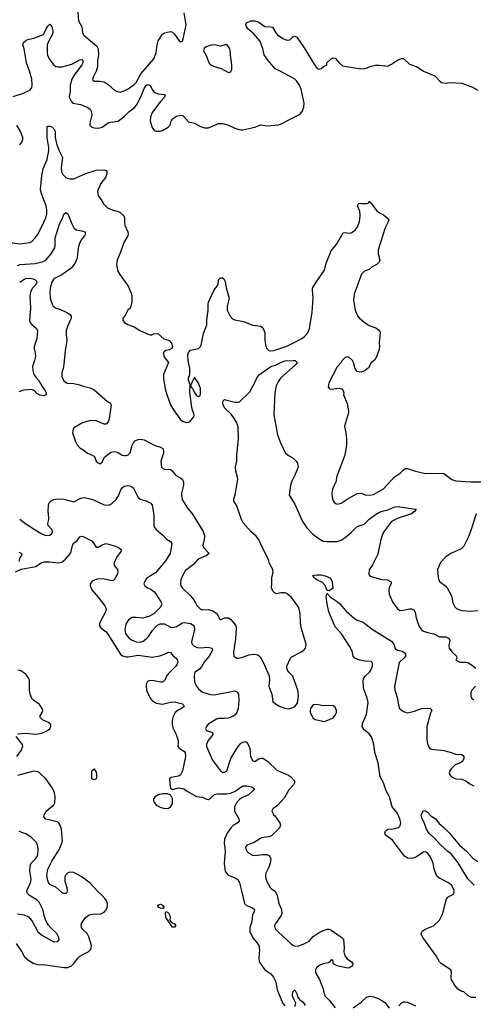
# Model space of a CAD drawing. Header units: inches. Extents: x 1839270 to 1929235, y 762242 to 910350.
# Tile 272 of 362: x 1850310 to 1854825, y 881626 to 891421. Entities that reach past the tile are written whole.
import ezdxf

# ---------------------------------------------------------------- set-up
doc = ezdxf.new("R2010")
doc.units = ezdxf.units.IN
doc.header["$MEASUREMENT"] = 0
doc.layers.add('B8858', color=7, linetype='Continuous')
doc.layers.add('B8859', color=7, linetype='Continuous')

msp = doc.modelspace()

# ---------------------------------------------------------------- linework, layer by layer
at = {"layer": 'B8858', "color": 5}
for points, elevation in [([(1850000, 889414.2), (1850052.9, 889390), (1850074.9, 889370), (1850082.8, 889350), (1850086.7, 889306.7), (1850110, 889273), (1850150, 889246.4), (1850239.9, 889199.9), (1850307.7, 889192.3), (1850410, 889204.4), (1850430, 889214.9), (1850465.6, 889250), (1850490, 889285.5), (1850550, 889407.7), (1850568.8, 889451.2), (1850578.7, 889490), (1850580.9, 889530), (1850575.3, 889570), (1850527.6, 889687.6), (1850518.7, 889730), (1850529.6, 889870.4), (1850543.8, 889936.2), (1850571.2, 890000)], 680), ([(1850730.4, 890000), (1850723.8, 889943.8), (1850726.5, 889906.5), (1850739.9, 889879.9), (1850770, 889850.4), (1850810, 889836), (1850850, 889836), (1850970, 889891.3), (1851070, 889922.9), (1851148.6, 889928.6), (1851170, 889919.1), (1851177.1, 889910), (1851177, 889890), (1851163.1, 889850), (1851117.6, 889790), (1851090.4, 889730), (1851083.1, 889710), (1851090, 889671.3), (1851122, 889630), (1851144, 889590), (1851182.8, 889550), (1851214.9, 889534.9), (1851306.4, 889506.4), (1851345.5, 889470), (1851352.7, 889450), (1851352.4, 889410), (1851358.3, 889378.3), (1851386.7, 889310), (1851390.3, 889290), (1851386.4, 889270), (1851348.9, 889210), (1851312.6, 889107.4), (1851279.3, 889030), (1851273, 888990), (1851285.3, 888925.3), (1851306.7, 888886.7), (1851390, 888771), (1851404.9, 888730), (1851421.1, 888701.1), (1851427.7, 888670), (1851425.5, 888610), (1851418, 888570), (1851408.3, 888551.7), (1851387.3, 888530), (1851360.7, 888479.3), (1851338, 888450), (1851338, 888430), (1851352, 888410), (1851387.1, 888387.1), (1851450, 888366), (1851504.7, 888330), (1851590, 888291), (1851610, 888284.7), (1851625.4, 888285.4), (1851650, 888298), (1851690, 888296), (1851745.2, 888245.2), (1851798, 888230), (1851821.4, 888201.4), (1851832, 888170), (1851824.7, 888150), (1851802, 888138), (1851764.7, 888130), (1851750, 888121.2), (1851743, 888110), (1851746, 888070), (1851790.6, 888010), (1851743.1, 887890), (1851742.8, 887850), (1851759, 887750), (1851773.7, 887693.7), (1851811.7, 887590), (1851840.4, 887540.4), (1851905.9, 887445.9), (1851930, 887428), (1851970, 887413), (1851990, 887415.5), (1852011.1, 887428.9), (1852042.7, 887470), (1852046, 887490), (1852025.4, 887545.4), (1852019.6, 887590), (1852004.7, 887715.3), (1852008.4, 887788.4), (1851989.5, 887830), (1851990, 887854), (1852004, 887890), (1852005.1, 887950), (1851988.3, 888030), (1851983.5, 888090), (1851990, 888110.6), (1852010, 888134.9), (1852090, 888150.4), (1852109.6, 888170), (1852115.8, 888184.2), (1852141, 888299), (1852173.1, 888386.9), (1852173.6, 888433.6), (1852187.4, 888530), (1852185.8, 888590), (1852190.8, 888610), (1852245.7, 888734.3), (1852277.2, 888770), (1852285.2, 888790), (1852290, 888831.3), (1852310, 888852), (1852330, 888852), (1852343.6, 888843.6), (1852356.8, 888816.8), (1852366.4, 888753.6), (1852394, 888650), (1852375.6, 888570), (1852374.3, 888530), (1852404.2, 888470), (1852430, 888443.1), (1852450, 888435.3), (1852539, 888419), (1852630, 888380.7), (1852710, 888371), (1852730, 888356), (1852750.3, 888310.3), (1852750.2, 888230), (1852760.8, 888170), (1852769.4, 888149.4), (1852790, 888130.3), (1852810, 888125.2), (1852838, 888130), (1852970, 888173), (1853050, 888213.5), (1853118.5, 888250), (1853144.8, 888270), (1853170, 888299.1), (1853190, 888336.5), (1853199.4, 888370), (1853222.2, 888510), (1853230.4, 888650.4), (1853222.9, 888730), (1853225.7, 888750), (1853260.7, 888810), (1853343.2, 888930), (1853359.8, 889000.2), (1853410, 889120.7), (1853467.6, 889190), (1853530, 889301), (1853550, 889304), (1853590, 889297.3), (1853610, 889300.7), (1853650, 889326.8), (1853668, 889352), (1853691.2, 889408.8), (1853699.1, 889470), (1853696, 889516), (1853673.2, 889570), (1853682, 889590), (1853690, 889596), (1853710, 889591.3), (1853767.3, 889592.7), (1853782, 889598), (1853790, 889614), (1853798, 889598), (1853810, 889594), (1853862.9, 889522.9), (1853890, 889499.1), (1853930, 889479.1), (1853966.8, 889450), (1853984, 889430), (1853979.1, 889410), (1853948.9, 889351.1), (1853879.5, 889130), (1853878.7, 889090), (1853893, 889030), (1853888, 889010), (1853867.7, 888990), (1853817.2, 888962.8), (1853790, 888935.1), (1853741.7, 888918.3), (1853713.8, 888890), (1853640.2, 888690), (1853633.1, 888630), (1853650.2, 888530.2), (1853673.8, 888473.8), (1853692, 888452), (1853734.4, 888414.4), (1853770, 888390.4), (1853790, 888378.4), (1853854.6, 888354.6), (1853890.8, 888330), (1853898.8, 888310), (1853886.8, 888210), (1853890.8, 888170), (1853884, 888130), (1853859.8, 888060.2), (1853843.5, 888036.5), (1853810, 888008.7), (1853782, 887958), (1853750.3, 887929.7), (1853710, 887916), (1853670, 887922), (1853650, 887948), (1853633.3, 888010), (1853622.9, 888030), (1853590, 888059.6), (1853570, 888065.6), (1853550, 888059.6), (1853520.5, 888030), (1853510, 888009.2), (1853470, 887968.7), (1853386.8, 887810), (1853381, 887770), (1853394, 887750), (1853410, 887746.8), (1853490, 887756), (1853524.7, 887744.7), (1853536, 887710), (1853532, 887690), (1853570, 887602), (1853584, 887530), (1853582.8, 887510), (1853542.5, 887377.5), (1853557.1, 887310), (1853563.8, 887250), (1853561.6, 887190), (1853544.9, 887090), (1853463.8, 886870), (1853461.3, 886830), (1853424.2, 886750), (1853417.6, 886710), (1853419.5, 886670), (1853430, 886636), (1853447.7, 886610), (1853470, 886603), (1853510, 886611.8), (1853568.1, 886651.9), (1853670, 886707.4), (1853710, 886710.3), (1853750, 886695.8), (1853790, 886690.3), (1853830, 886696), (1853930, 886752.8), (1854038.7, 886870), (1854097.6, 886910), (1854130, 886943), (1854150, 886955.3), (1854170, 886956.5), (1854250, 886928.9), (1854350, 886907.2), (1854510.5, 886910.5), (1854530, 886904.9), (1854610, 886848.2), (1854650, 886832.2), (1854795.9, 886824.1), (1854904.9, 886824.9)], 680), ([(1850290, 888975.8), (1850316.1, 888983.9), (1850463.1, 888996.9), (1850544.7, 889015.3), (1850571.1, 889030), (1850623.1, 889090), (1850658.4, 889150), (1850663.1, 889170), (1850664.6, 889250), (1850710, 889397.3), (1850736.6, 889443.4), (1850750, 889484.7), (1850770, 889502.8), (1850790.3, 889490.3), (1850828.4, 889390), (1850850.3, 889350.3), (1850871.9, 889331.9), (1850930, 889321.1), (1850958.8, 889310), (1850964.4, 889290), (1850953.7, 889270), (1850920.4, 889230), (1850904.4, 889195.6), (1850893.4, 889150), (1850881.3, 889050), (1850866.7, 889010), (1850850, 888980.9), (1850822, 888950), (1850730, 888884.1), (1850650, 888842.6), (1850630.2, 888810), (1850614.3, 888750), (1850610.3, 888710), (1850614.3, 888650), (1850632, 888592), (1850644.9, 888570), (1850672.7, 888552.7), (1850710, 888541.6), (1850785.5, 888505.5), (1850808.1, 888488.1), (1850822.8, 888470), (1850824, 888450), (1850786.7, 888370), (1850773.7, 888330), (1850772.2, 888290), (1850780.3, 888230), (1850764, 888130), (1850750.2, 887989.8), (1850743.1, 887950), (1850728.5, 887910), (1850730.4, 887870), (1850749.1, 887829.1), (1850776, 887810), (1850790, 887804.4), (1850850, 887800.4), (1850906.9, 887786.9), (1850950.3, 887770.3), (1851010, 887757), (1851050, 887737.6), (1851183.9, 887623.9), (1851210.8, 887610), (1851222, 887590), (1851200.3, 887450), (1851190, 887421.2), (1851170, 887397.2), (1851150, 887396), (1851071.3, 887431.3), (1851010, 887435.1), (1850934.8, 887410), (1850855.2, 887364.8), (1850842.8, 887350), (1850837.3, 887310), (1850864.5, 887224.5), (1850881, 887190), (1850910, 887161), (1850950, 887138.8), (1850984.7, 887110), (1851032, 887090), (1851054.4, 887074.4), (1851071.3, 887030), (1851090, 887011.3), (1851110, 887001), (1851130, 887018), (1851154, 887070), (1851204, 887110), (1851222, 887118), (1851250, 887123.8), (1851270, 887121.6), (1851293.3, 887113.3), (1851330, 887090.5), (1851350, 887086), (1851370, 887086), (1851390, 887093.4), (1851410, 887111), (1851431.1, 887188.9), (1851442.4, 887210), (1851460.7, 887230), (1851490, 887244.9), (1851510, 887248.9), (1851550, 887241.5), (1851647.5, 887187.5), (1851711.3, 887170), (1851734, 887154), (1851741.6, 887130), (1851741.6, 887110), (1851714, 887030), (1851722.8, 886970), (1851736.3, 886956.3), (1851750, 886950.7), (1851810, 886944.9), (1851830.4, 886930.4), (1851862, 886890), (1851910, 886863.8), (1851930, 886846.8), (1851939.3, 886819.3), (1851941.7, 886790), (1851921.6, 886710), (1851920.5, 886690), (1851928.4, 886648.4), (1851973.4, 886570), (1852030, 886502), (1852135.8, 886330), (1852148.7, 886290), (1852150.3, 886270), (1852134.6, 886190), (1852138.3, 886170), (1852194.4, 886110), (1852170.5, 886090), (1852086, 886054), (1852038.9, 886001.1), (1851960, 885940), (1851930.2, 885890), (1851915.5, 885850), (1851910.2, 885810), (1851914.9, 885790), (1851930, 885766.3), (1852010.6, 885690.6), (1852042.6, 885650), (1852077.8, 885590), (1852110, 885556.9), (1852130, 885550.3), (1852190, 885552.8), (1852238.5, 885538.5), (1852277.1, 885510), (1852299.6, 885459.6), (1852310, 885451.3), (1852349.6, 885470.4), (1852390, 885470.5), (1852410, 885454.9), (1852448.8, 885410), (1852460.3, 885390), (1852465.3, 885370), (1852458.2, 885261.8), (1852438.4, 885130), (1852442.8, 885090), (1852470, 885070.6), (1852490, 885070.4), (1852530, 885079.5), (1852590, 885101.7), (1852648.8, 885108.8), (1852681.7, 885101.7), (1852703.7, 885083.7), (1852734.9, 885030), (1852793, 884893), (1852797, 884850), (1852790.6, 884790), (1852819.1, 884710), (1852830, 884634), (1852893, 884593), (1852950, 884571), (1852990, 884566.8), (1853030, 884578.8), (1853048.7, 884590), (1853076.5, 884623.5), (1853085.1, 884690), (1853083, 884730), (1853077.4, 884750), (1853030, 884889), (1852989.6, 884929.6), (1852976, 884950), (1852969.2, 884970), (1852969.2, 884990), (1853004, 885070), (1853018, 885082), (1853110, 885130.6), (1853137.2, 885150), (1853155.1, 885170), (1853162.7, 885210), (1853111.3, 885370), (1853104.9, 885424.9), (1853103, 885510), (1853090, 885573.2), (1853014.7, 885674.7), (1852970, 885712.7), (1852950, 885719.3), (1852910, 885720.9), (1852870, 885709.3), (1852850, 885716), (1852830, 885737.2), (1852815.6, 885770), (1852820.5, 885810), (1852819.1, 885870), (1852834.5, 885930), (1852828.7, 885950), (1852795.8, 886010), (1852785.1, 886050), (1852719.5, 886179.5), (1852689.6, 886250), (1852663.7, 886283.7), (1852609.5, 886330), (1852535.8, 886415.8), (1852518.3, 886450), (1852468.2, 886590), (1852443.1, 886630), (1852440.4, 886650), (1852457.2, 886710), (1852479.8, 886850), (1852479.2, 886870), (1852462, 886930), (1852456.8, 886970), (1852469.8, 887030), (1852469.8, 887089.8), (1852487.7, 887250), (1852485.4, 887370), (1852472.8, 887410), (1852449.7, 887450), (1852415.7, 887495.7), (1852350, 887559.6), (1852334.7, 887590), (1852331.8, 887610), (1852336, 887630), (1852350, 887644), (1852450, 887616.3), (1852485.6, 887614.4), (1852499.5, 887620.5), (1852601.7, 887718.3), (1852661.3, 887830), (1852670, 887858.8), (1852697, 887890), (1852810, 887970.2), (1852856, 887984), (1852910, 888012.2), (1852950, 888027), (1853031.6, 888031.6), (1853051.3, 888030), (1853071.3, 888010), (1853057.3, 887990), (1852906.8, 887853.2), (1852881.4, 887818.6), (1852861.8, 887778.2), (1852849, 887710), (1852838, 887490), (1852877.6, 887290), (1852905.5, 887210), (1852957.3, 887110), (1852987, 887087), (1853030, 887062.6), (1853062.8, 887030), (1853075.5, 887010), (1853080.4, 886970), (1853048.7, 886891.3), (1853017.3, 886830), (1853004, 886790), (1852990.6, 886690), (1853050, 886600.7), (1853125.3, 886430), (1853167.1, 886367.1), (1853225.1, 886305.1), (1853290, 886257), (1853330, 886234.9), (1853370, 886228.8), (1853470, 886230.3), (1853510, 886243.1), (1853550, 886268.8), (1853610, 886318), (1853670, 886380.4), (1853737.3, 886402.7), (1853790, 886452.8), (1853850, 886497.4), (1853890, 886520.3), (1853930, 886534.9), (1853975.6, 886544.4), (1854035.3, 886570), (1854070, 886577.1), (1854253.2, 886553.2), (1854256, 886550), (1854241, 886530), (1854210, 886506), (1854077.8, 886462.2), (1854012, 886428), (1853942.6, 886337.4), (1853925.3, 886310), (1853903.7, 886250), (1853875.1, 886104.9), (1853822, 885998), (1853790, 885948), (1853784, 885910), (1853793.2, 885893.2), (1853810, 885880.7), (1853910, 885852.4), (1853970, 885848.4), (1854006.8, 885830), (1854007.7, 885810), (1853989.1, 885770.9), (1853984.6, 885750), (1853987.5, 885707.5), (1854020.5, 885630), (1854070, 885560.7), (1854090, 885547.7), (1854110, 885543), (1854190, 885559.5), (1854210, 885558.7), (1854231.4, 885551.4), (1854246, 885526), (1854256.2, 885470), (1854282.8, 885390), (1854310, 885350.3), (1854330, 885338.3), (1854370, 885324.2), (1854431, 885310), (1854490, 885282.8), (1854550, 885280.4), (1854577.3, 885270), (1854590.4, 885250), (1854581.3, 885190), (1854584.9, 885170), (1854610, 885133.4), (1854658, 885090), (1854662, 885070), (1854652, 885050), (1854690, 885031.3), (1854749.2, 885030.8), (1854770, 885025.5), (1854817.3, 884997.3), (1854851, 884970)], 660), ([(1850310, 888810.2), (1850350, 888837.2), (1850370, 888844.9), (1850410.2, 888850.2), (1850443, 888843), (1850470.6, 888830), (1850481.3, 888810), (1850474, 888790), (1850434.6, 888745.4), (1850419.2, 888710), (1850412.1, 888670), (1850417.4, 888550), (1850406.9, 888430), (1850413.4, 888410), (1850430.2, 888390.2), (1850478, 888350), (1850488.3, 888328.3), (1850480.5, 888250), (1850455.5, 888170), (1850453.4, 888150), (1850464.7, 888104.7), (1850467.2, 888070), (1850458.9, 888030), (1850438.5, 887970), (1850439.7, 887930), (1850451.5, 887890), (1850470, 887863.1), (1850502, 887830), (1850533, 887773), (1850565.3, 887730), (1850572.9, 887710), (1850572.2, 887690), (1850550, 887679.7), (1850510, 887686.1), (1850481.3, 887701.3), (1850452.6, 887732.6), (1850430, 887742), (1850350, 887734.8), (1850300.9, 887719.1)], 640), ([(1850310, 886452.2), (1850370, 886406.4), (1850490, 886328.4), (1850530, 886305.5), (1850570, 886290.7), (1850610, 886294), (1850631.5, 886308.5), (1850636.6, 886323.4), (1850638, 886330), (1850629.3, 886350), (1850592, 886390), (1850589.6, 886410), (1850600.7, 886450), (1850601.6, 886470), (1850592.4, 886530), (1850597.7, 886590), (1850604.6, 886615.4), (1850624.9, 886635.1), (1850650, 886646.4), (1850690, 886654.9), (1850749.6, 886650.4), (1850850, 886626), (1850918.8, 886661.2), (1850952.7, 886667.3), (1850999.1, 886659.1), (1851044.3, 886644.3), (1851150, 886596.4), (1851190, 886592.4), (1851210, 886597.1), (1851230, 886610.4), (1851270, 886648.5), (1851294.8, 886685.2), (1851317.4, 886742.6), (1851333.1, 886766.9), (1851350, 886780.3), (1851390, 886787.6), (1851420.5, 886780.5), (1851441.8, 886761.8), (1851489.2, 886669.2), (1851508, 886650), (1851570, 886636.2), (1851615, 886610), (1851627.1, 886590), (1851646.1, 886493.9), (1851646.3, 886390), (1851652.4, 886370), (1851668, 886350), (1851734.4, 886294.4), (1851770, 886254.9), (1851810.7, 886230), (1851824.9, 886210), (1851806.7, 886110), (1851761.1, 886038.9), (1851660.9, 885919.1), (1851574.8, 885865.2), (1851552.4, 885830), (1851546.7, 885810), (1851554.9, 885790), (1851582, 885770), (1851615.5, 885755.5), (1851648, 885730), (1851665.5, 885710), (1851714.9, 885630), (1851724.9, 885610), (1851722.5, 885597.5), (1851706.9, 885573.1), (1851644, 885510), (1851596.7, 885483.3), (1851532.2, 885467.8), (1851470, 885474.3), (1851430, 885472.6), (1851392.4, 885450), (1851370, 885415.1), (1851362.8, 885390), (1851357.4, 885350), (1851364.6, 885310), (1851401.1, 885270), (1851429.4, 885249.4), (1851470, 885233.6), (1851510, 885230.2), (1851540, 885240), (1851570, 885260.9), (1851593.7, 885286.3), (1851633.6, 885346.4), (1851661.4, 885378.6), (1851682.6, 885397.4), (1851708.6, 885411.4), (1851750, 885410.3), (1851810, 885379.6), (1851830, 885374), (1851870, 885383.9), (1851930, 885420.8), (1851950, 885424.9), (1852010, 885413.8), (1852037.9, 885397.9), (1852046.5, 885386.5), (1852049.2, 885350), (1852023.6, 885250), (1852020.9, 885230), (1852027.2, 885207.2), (1852045.5, 885190), (1852075.8, 885175.8), (1852110, 885172), (1852177.8, 885177.8), (1852213.2, 885173.2), (1852224.9, 885164.9), (1852228.7, 885150), (1852195.4, 885090), (1852144.9, 885030), (1852118.2, 884981.8), (1852098.6, 884961.4), (1852056.4, 884930), (1852050, 884917.2), (1852045.3, 884890), (1852050.4, 884830.4), (1852070.4, 884790), (1852090, 884763.8), (1852130, 884730.4), (1852210, 884706.7), (1852250, 884704), (1852450, 884743.8), (1852477.3, 884730), (1852487, 884707), (1852492.4, 884650), (1852485.8, 884570), (1852472.4, 884530), (1852454.5, 884505.5), (1852431.5, 884488.5), (1852385.9, 884474.1), (1852350, 884468.9), (1852290.2, 884469.8), (1852270, 884464.2), (1852187.6, 884412.4), (1852168, 884390), (1852158, 884370), (1852169.2, 884349.2), (1852230.8, 884330), (1852231.8, 884310), (1852186.3, 884250), (1852168.7, 884210), (1852170.4, 884190), (1852230, 884055.5), (1852308.5, 883950), (1852330, 883935.8), (1852350, 883934.4), (1852370.8, 883949.2), (1852410.9, 884070), (1852470, 884170.3), (1852510, 884224.9), (1852550, 884240.4), (1852570, 884233), (1852590, 884198.8), (1852599.5, 884170), (1852608.5, 884090), (1852630, 884046.8), (1852650, 884041), (1852694, 884070), (1852710, 884076.4), (1852730, 884075.8), (1852781.4, 884041.4), (1852870, 883956), (1852985.4, 883905.4), (1853008.5, 883888.5), (1853043.8, 883850), (1853044.9, 883830), (1853034.6, 883810), (1852990, 883758.3), (1852941.7, 883678.3), (1852877.3, 883602.7), (1852830.8, 883570), (1852819.1, 883550), (1852836, 883510), (1852850, 883500.7), (1852900.9, 883430), (1852906.7, 883410), (1852897.4, 883382.6), (1852818, 883302), (1852790, 883293.3), (1852718, 883282), (1852642.8, 883237.2), (1852570.8, 883210), (1852556.4, 883190), (1852559.5, 883170), (1852570.4, 883150), (1852590.2, 883130.2), (1852626.8, 883110), (1852650, 883106.7), (1852730, 883118), (1852770, 883115.8), (1852790, 883107.3), (1852803, 883090), (1852808.2, 883070), (1852803.1, 883030), (1852790.3, 882990), (1852761.5, 882930), (1852755.3, 882910), (1852756.5, 882890), (1852770, 882847.7), (1852801.7, 882790), (1852815.2, 882775.2), (1852851.9, 882751.9), (1852859.4, 882739.4), (1852871.6, 882710), (1852889.1, 882630), (1852915.6, 882570), (1852919.5, 882530), (1852912.4, 882510), (1852854.9, 882430), (1852846, 882410), (1852848.8, 882390), (1852858.4, 882370), (1852890, 882339.3), (1853010.4, 882230), (1853030, 882214.6), (1853050, 882206.4), (1853090, 882209.1), (1853130, 882223.1), (1853190, 882255.8), (1853230, 882302), (1853290, 882341.7), (1853330, 882361.1), (1853370, 882372.4), (1853390, 882373), (1853410, 882364), (1853518, 882290), (1853533.4, 882273.4), (1853538.8, 882190), (1853534.8, 882150), (1853544.9, 882110), (1853570, 882077.3), (1853611.3, 882050), (1853624.7, 882030), (1853622, 882010), (1853592, 881990), (1853573.4, 881986.6), (1853470, 882007.6), (1853434, 882030), (1853426, 882066), (1853410, 882068), (1853394, 882046), (1853380.5, 882039.5), (1853330, 882028.2), (1853290, 882012.3), (1853263.6, 881990), (1853254, 881970), (1853254.3, 881950), (1853262.3, 881930), (1853294.2, 881874.2), (1853328.2, 881788.2), (1853347.2, 881710), (1853390, 881666.7), (1853451.4, 881591.4)], 640), ([(1854853.1, 886506.9), (1854804.9, 886350), (1854774.4, 886270), (1854730, 886182.9), (1854704.5, 886155.5), (1854600.7, 886110), (1854550, 886078.4), (1854499.9, 886020.1), (1854468.2, 885950), (1854474.6, 885874.6), (1854482.8, 885842.8), (1854490.8, 885830), (1854548.8, 885788.8), (1854563.8, 885770), (1854606.4, 885690), (1854619.9, 885619.9), (1854640.3, 885580.3), (1854661.8, 885561.8), (1854710, 885542.8), (1854790, 885538.5), (1854870, 885543.1)], 680), ([(1850270, 885928.3), (1850325.3, 885954.7), (1850470, 885980.3), (1850523.5, 886016.5), (1850553.8, 886026.2), (1850610, 886027.3), (1850690, 886017.1), (1850730, 886023.5), (1850770, 886057.6), (1850811.8, 886108.2), (1850822.7, 886130), (1850836.4, 886190), (1850847.2, 886212.8), (1850881, 886239), (1850910, 886278), (1850930, 886282.4), (1850950, 886277.6), (1851030, 886234.4), (1851070, 886173.4), (1851090, 886172.7), (1851130, 886197), (1851170, 886210.3), (1851264, 886184), (1851294.8, 886170), (1851319.1, 886150), (1851315.5, 886130), (1851272.2, 886070), (1851248.5, 886010), (1851250.5, 885990), (1851284, 885950), (1851287.7, 885930), (1851284, 885910), (1851250, 885849.2), (1851230, 885838), (1851154.3, 885854.3), (1851090, 885857.2), (1851060.7, 885850), (1851030, 885835.1), (1851011.8, 885810), (1851010.3, 885790), (1851027, 885750), (1851090, 885677), (1851157.6, 885590), (1851167, 885570), (1851170.3, 885550), (1851165.7, 885530), (1851110.3, 885430), (1851103.7, 885410), (1851104.4, 885390), (1851116.4, 885370), (1851170, 885330.2), (1851188.7, 885308.7), (1851299.5, 885130), (1851314.3, 885110), (1851334.1, 885094.1), (1851370, 885082.8), (1851390, 885081.6), (1851490, 885098.3), (1851630, 885080.1), (1851706.2, 885093.8), (1851752.7, 885110), (1851790, 885130.6), (1851810, 885126.4), (1851835.9, 885095.9), (1851866, 885070), (1851880.3, 885050), (1851883.6, 885030), (1851878.3, 885010), (1851864.9, 884990), (1851790, 884917.7), (1851771.6, 884890), (1851753.7, 884850), (1851742.2, 884837.8), (1851729.1, 884830.9), (1851710, 884829.8), (1851650, 884845.4), (1851610, 884847.2), (1851590, 884839.8), (1851579.1, 884830), (1851569.5, 884810.5), (1851568.1, 884791.9), (1851573.6, 884750), (1851610, 884672.9), (1851630.3, 884650), (1851670, 884623.5), (1851730, 884611.1), (1851810, 884632.6), (1851850, 884634.2), (1851930, 884614.9), (1851938, 884610), (1851948, 884590), (1851920.3, 884570), (1851886.2, 884553.8), (1851857, 884530), (1851836.6, 884490), (1851827.7, 884450), (1851828.4, 884410), (1851835.7, 884375.7), (1851866.2, 884310), (1851886.3, 884250), (1851888.8, 884230), (1851884.4, 884190), (1851902, 884170), (1851950, 884142), (1851957.6, 884130), (1851960.7, 884090), (1851931.5, 883948.5), (1851910.3, 883909.7), (1851890, 883895.1), (1851817.3, 883882.7), (1851801, 883870), (1851807.7, 883790), (1851815.3, 883775.3), (1851830, 883762), (1851890, 883778.8), (1851930, 883774.8), (1851950, 883767.3), (1851970.8, 883750), (1852070, 883692.7), (1852130, 883687.3), (1852170, 883667.3), (1852190, 883664.9), (1852210, 883675.5), (1852250, 883714.9), (1852278.3, 883721.7), (1852370, 883720.7), (1852412.7, 883727.3), (1852454.2, 883745.8), (1852530, 883799.3), (1852570, 883800.4), (1852618, 883790), (1852646, 883770), (1852630.8, 883750), (1852586, 883710), (1852520, 883680), (1852496.3, 883663.7), (1852469.1, 883630.9), (1852449.4, 883590), (1852447.6, 883547.6), (1852490.3, 883470), (1852495.3, 883450), (1852484.5, 883435.5), (1852433.7, 883406.3), (1852410, 883380.3), (1852374.3, 883330), (1852347.3, 883270), (1852344.9, 883230), (1852355.3, 883150), (1852344, 883030), (1852350.3, 882970), (1852355.3, 882950), (1852367, 882930), (1852386, 882910), (1852460.9, 882880.9), (1852484.2, 882864.2), (1852496.3, 882836.3), (1852522.7, 882742.7), (1852549, 882629), (1852569.1, 882609.1), (1852627.4, 882587.4), (1852648, 882570), (1852643.7, 882550), (1852626, 882514), (1852620.2, 882450), (1852600.8, 882390), (1852600.8, 882350), (1852630, 882288.2), (1852670, 882241.3), (1852690.2, 882210), (1852697.3, 882170), (1852689, 882089), (1852694, 882050), (1852750.3, 881970.3), (1852810, 881928.2), (1852837.8, 881897.8), (1852858.3, 881850), (1852871.5, 881770), (1852930, 881633.4), (1852950, 881612.7)], 620), ([(1850304.9, 886124.9), (1850327.7, 886110), (1850327.3, 886090), (1850310.6, 886070), (1850300.7, 886030)], 620), ([(1854850, 881694), (1854810, 881694), (1854775.3, 881710), (1854730, 881749), (1854710, 881755.3), (1854670, 881778), (1854646.3, 881806.3), (1854609.3, 881870), (1854603.7, 881890), (1854609.2, 881950), (1854602, 881970), (1854510, 882029.6), (1854488.8, 882048.8), (1854456.3, 882110), (1854323.5, 882290), (1854313.3, 882310), (1854307.5, 882332.5), (1854311.9, 882348.1), (1854322, 882358), (1854346.5, 882373.5), (1854430, 882408.7), (1854490, 882464.4), (1854520.4, 882530), (1854553.7, 882666.3), (1854570, 882690.6), (1854630, 882725.5), (1854635.4, 882750), (1854631, 882770), (1854609.4, 882810), (1854570, 882837.6), (1854482.9, 882882.9), (1854462.4, 882902.4), (1854436.4, 882970), (1854424.4, 883030), (1854410, 883069.3), (1854390, 883107), (1854370, 883131.5), (1854350, 883141.6), (1854330, 883140.7), (1854264.1, 883095.9), (1854237, 883083), (1854210, 883075.6), (1854170, 883078.7), (1854140, 883100), (1854019.4, 883259.4), (1853952, 883310), (1853944.5, 883330), (1853949.5, 883350), (1853960.7, 883359.3), (1853972.8, 883367.2), (1854030, 883372.4), (1854075.8, 883384.2), (1854088.7, 883391.3), (1854097, 883403), (1854103.9, 883430), (1854093.1, 883470), (1854067.4, 883530), (1854017.6, 883590), (1853990, 883689.2), (1853958.7, 883750), (1853929.7, 883830), (1853898.7, 883890), (1853879.3, 884030), (1853844.7, 884130), (1853835, 884215), (1853811.3, 884288.7), (1853790, 884315.6), (1853737.4, 884357.4), (1853718, 884390), (1853721.5, 884418.5), (1853760.7, 884510), (1853778.6, 884630), (1853770, 884672), (1853730.8, 884770), (1853729.8, 884850), (1853735.4, 884870), (1853748, 884890), (1853790.9, 884929.1), (1853805.6, 884950), (1853820.7, 884990), (1853822, 885022), (1853810, 885037.2), (1853750, 885039.6), (1853691.2, 885051.2), (1853645.2, 885070), (1853628.1, 885088.1), (1853619.5, 885139.5), (1853594.2, 885190), (1853513, 885313), (1853450, 885381.1), (1853402.2, 885490), (1853388.2, 885530), (1853371.2, 885608.8), (1853362, 885678), (1853362.9, 885697.1), (1853370, 885712), (1853401, 885681), (1853470, 885634.6), (1853497.6, 885610), (1853558.3, 885538.3), (1853643.4, 885463.4), (1853670, 885446), (1853730, 885428.2), (1853817, 885357), (1854010, 885237.1), (1854032.7, 885210), (1854046.1, 885166.1), (1854070.3, 885150.3), (1854118.9, 885138.9), (1854141.5, 885121.5), (1854148.5, 885110), (1854148.5, 885090), (1854134.9, 885070), (1854092, 885030), (1854082.4, 885010), (1854041.1, 884790), (1854043.2, 884750), (1854069, 884670), (1854080.6, 884600.6), (1854090.3, 884570.3), (1854130, 884537.6), (1854170, 884527.4), (1854238.3, 884541.7), (1854310, 884570.4), (1854391, 884571), (1854403.6, 884563.6), (1854410.8, 884550), (1854397.3, 884522.7), (1854363, 884390), (1854362, 884270), (1854365.3, 884230), (1854378, 884190), (1854392.2, 884172.2), (1854410, 884164.4), (1854530, 884151.4), (1854595.1, 884135.1), (1854650, 884113.4), (1854710.5, 884110.5), (1854730, 884096), (1854731.7, 884070), (1854716.9, 884043.1), (1854697.3, 884030), (1854643, 884010), (1854604.4, 883970), (1854590.4, 883950), (1854586, 883930), (1854590.4, 883910.4), (1854606.8, 883890), (1854635.6, 883875.6), (1854650.4, 883870.4), (1854710, 883865.3), (1854749, 883849), (1854790, 883819.3), (1854830, 883800.7)], 640), ([(1850290, 884316.4), (1850370, 884324), (1850470, 884313.6), (1850530, 884325), (1850586, 884350), (1850610, 884368.2), (1850620.5, 884390), (1850618.7, 884410), (1850597.6, 884430), (1850537.5, 884457.5), (1850516, 884476), (1850509.6, 884490), (1850532.8, 884530), (1850538.9, 884550), (1850534.3, 884570), (1850506, 884610), (1850450, 884649.7), (1850429.8, 884670), (1850415.3, 884710), (1850408.7, 884750), (1850408.3, 884850), (1850396, 884876), (1850369.7, 884910), (1850322.7, 884942.7), (1850290.7, 884950.7)], 620), ([(1854846, 884790), (1854810.8, 884750), (1854802, 884730), (1854800.7, 884690), (1854810.8, 884670), (1854830, 884656.3)], 660), ([(1850281.8, 884090), (1850324.4, 884150), (1850341.2, 884190), (1850337.3, 884210), (1850276.2, 884290)], 620), ([(1850274.2, 882230), (1850332.6, 882150), (1850359.6, 882099.6), (1850401.7, 882061.7), (1850450, 882033.7), (1850490, 882022), (1850570, 882018.8), (1850750, 881993.6), (1850790, 881993.8), (1850825.1, 882010), (1850849.1, 882030.9), (1850890, 882085.3), (1850910, 882104.6), (1850992.2, 882147.8), (1851020.1, 882179.9), (1851024.7, 882210), (1850999, 882299), (1850982.2, 882330), (1850938, 882370), (1850924.7, 882390), (1850921.7, 882410), (1850925.7, 882430), (1850965.4, 882490), (1851002.9, 882517.1), (1851050, 882527.1), (1851110, 882524.7), (1851150, 882542), (1851170, 882565.5), (1851180.5, 882590), (1851185.1, 882610), (1851183.5, 882630), (1851174.7, 882654.7), (1851159, 882679), (1851131.6, 882710), (1851087.7, 882747.7), (1851013, 882830), (1850930, 882893.3), (1850850, 882937.2), (1850810, 882941.4), (1850790, 882935.6), (1850766.5, 882910), (1850760.8, 882890), (1850760.8, 882850), (1850778.7, 882790), (1850782.8, 882757.2), (1850779.8, 882740.2), (1850770.7, 882729.3), (1850750, 882729.3), (1850730, 882738), (1850671.1, 882791.1), (1850610, 882818.4), (1850597.2, 882837.2), (1850586.9, 882866.9), (1850581.6, 882910), (1850590.6, 882969.4), (1850629.1, 883050), (1850708, 883170), (1850735.6, 883250), (1850727.4, 883370), (1850713.3, 883410), (1850703.6, 883423.6), (1850690, 883437.2), (1850670, 883446.4), (1850570, 883467.4), (1850551, 883490), (1850552.4, 883510), (1850573.1, 883546.9), (1850650, 883609.1), (1850660.9, 883630), (1850663.5, 883690), (1850655.6, 883730), (1850637.7, 883777.7), (1850571, 883870), (1850510, 883926.6), (1850490, 883938.3), (1850450, 883944.4), (1850290, 883901.6)], 620), ([(1854833.2, 882813.2), (1854770, 882874.3), (1854672.8, 883032.8), (1854603.5, 883123.5), (1854570, 883147.6), (1854501.3, 883210), (1854438.6, 883278.6), (1854382, 883330), (1854358.4, 883370), (1854336.5, 883436.5), (1854315.3, 883470), (1854306, 883510), (1854330, 883554), (1854350, 883552), (1854370, 883538), (1854402.8, 883502.8), (1854450, 883470.8), (1854484.9, 883424.9), (1854527.3, 883390), (1854588.6, 883328.6), (1854688.4, 883208.4), (1854757.8, 883150), (1854819.3, 883079.3), (1854870, 883046.7)], 620), ([(1850290, 882527.4), (1850355.8, 882515.8), (1850396.7, 882496.7), (1850434.6, 882454.6), (1850490, 882346.8), (1850530, 882314), (1850650, 882247.7), (1850689.1, 882250.9), (1850704, 882270), (1850701.2, 882290), (1850679.3, 882330), (1850622.4, 882382.4), (1850595.3, 882415.3), (1850572.9, 882452.9), (1850557.4, 882497.4), (1850542, 882570), (1850503.6, 882643.6), (1850484, 882664), (1850407.4, 882707.4), (1850389.3, 882730), (1850380.9, 882750), (1850383.7, 882770), (1850416.3, 882830), (1850424.7, 882870), (1850412.1, 882952.1), (1850414.5, 883005.5), (1850425.6, 883030), (1850470, 883077.6), (1850490, 883111.3), (1850495.5, 883175.5), (1850488.2, 883210), (1850475.9, 883235.9), (1850426.7, 883286.7), (1850370, 883320.9), (1850330, 883334.5), (1850306.6, 883350)], 640), ([(1853050, 881604), (1853058.6, 881638.6), (1853040.9, 881670), (1853026, 881710), (1853030, 881752), (1853050, 881771), (1853070, 881731.3), (1853077.1, 881697.1), (1853095.3, 881675.3), (1853130, 881648.8), (1853150, 881614)], 620), ([(1853627.6, 881590), (1853710, 881646.9), (1853762.9, 881697.1), (1853794.1, 881705.9), (1853830, 881701.1), (1853870, 881688.2), (1853921.8, 881661.8), (1853944.7, 881644.7), (1853986.7, 881586.7)], 640), ([(1854082.9, 881610), (1854110, 881640.4), (1854130, 881650.4), (1854150, 881651.8), (1854170, 881647.2), (1854250.2, 881610.2)], 640)]:
    msp.add_lwpolyline(points, dxfattribs=dict(at, elevation=elevation))
for points, elevation in [([(1852050, 887866), (1852014, 887790), (1852014, 887770), (1852030, 887754), (1852042, 887722), (1852070, 887682), (1852090, 887671.3), (1852102, 887678), (1852110, 887694), (1852109.2, 887750.8), (1852090, 887804)], 680), ([(1853390, 885740.9), (1853370, 885742), (1853351.2, 885791.2), (1853323, 885823), (1853269.2, 885850), (1853242, 885870), (1853229.1, 885890.9), (1853262.7, 885897.3), (1853310, 885898), (1853350, 885887.7), (1853404.5, 885864.5), (1853420.5, 885830), (1853427.3, 885770), (1853419.9, 885760.1)], 640), ([(1853270, 884609.3), (1853230, 884604), (1853204.7, 884570), (1853201, 884550), (1853202.8, 884530), (1853230, 884471.3), (1853250, 884460.7), (1853310, 884444.9), (1853330, 884440.7), (1853350, 884442.8), (1853426.6, 884473.4), (1853450, 884501), (1853462, 884530), (1853464.5, 884550), (1853450, 884582.7), (1853430, 884597), (1853410, 884599.5), (1853330, 884597)], 660), ([(1851050, 883860.7), (1851027.6, 883870), (1851028.3, 883950), (1851050, 883967.3), (1851070, 883936), (1851075.5, 883910), (1851076.1, 883890), (1851070, 883869.4)], 580), ([(1851730, 883718.9), (1851690, 883709.7), (1851653.9, 883686.1), (1851643.1, 883670), (1851642, 883650), (1851650.4, 883630), (1851670, 883608.7), (1851708.1, 883588.1), (1851750, 883573.7), (1851790, 883577.6), (1851810, 883590.6), (1851823.6, 883610), (1851829.6, 883630), (1851829.6, 883670), (1851818.9, 883698.9), (1851809.5, 883709.5), (1851778.7, 883718.7)], 620), ([(1851730, 882579.7), (1851710, 882582.4), (1851695.6, 882590), (1851685.7, 882605.7), (1851686.2, 882613.8), (1851710, 882624.2), (1851730, 882611.7), (1851747.7, 882590), (1851739.5, 882580.5)], 580), ([(1851830, 882393.6), (1851765, 882490), (1851762.2, 882537.7), (1851769.4, 882550.6), (1851790, 882537.4), (1851805.3, 882510), (1851808.9, 882490), (1851804.5, 882464.5), (1851819.8, 882439.8), (1851850, 882428.2), (1851862.6, 882410), (1851850, 882393.6)], 580)]:
    msp.add_lwpolyline(points, close=True, dxfattribs=dict(at, elevation=elevation))
at = {"layer": 'B8859', "color": 5}
for points, elevation in [([(1850884.9, 891530), (1850895.8, 891410), (1850927.2, 891350), (1850934.4, 891290), (1850948.1, 891268.1), (1851077, 891157), (1851091.6, 891130), (1851094.8, 891070), (1851085.9, 891010), (1851085.1, 890950), (1851072.8, 890907.2), (1851040.3, 890850), (1851035.5, 890830), (1851039.8, 890819.8), (1851050.4, 890810.4), (1851110, 890810.3), (1851150, 890801.3), (1851190, 890776.4), (1851257.4, 890717.4), (1851285.2, 890705.2), (1851310, 890701.3), (1851350, 890712.8), (1851390, 890731.6), (1851450, 890774.4), (1851470, 890797.3), (1851517.2, 890882.8), (1851644.2, 891030), (1851669.6, 891090), (1851679, 891170), (1851689, 891210), (1851730, 891278), (1851750, 891291), (1851810, 891302.8), (1851830, 891296), (1851850, 891276), (1851896, 891210), (1851910, 891198.8), (1851930, 891206.8), (1851938, 891230), (1851968.2, 891370), (1851948.3, 891490)], 740), ([(1850243.6, 890656.4), (1850349.6, 890690), (1850410, 890720.2), (1850430, 890742.3), (1850435.6, 890770), (1850430.3, 890830), (1850408.9, 890910), (1850378.8, 890990), (1850354.1, 891130), (1850340.2, 891170), (1850347.6, 891192.4), (1850369, 891211), (1850390, 891221.9), (1850450, 891238.3), (1850546.4, 891273.6), (1850558.2, 891290), (1850572.2, 891330), (1850590, 891357.6), (1850610, 891375.5), (1850630.9, 891350), (1850639.3, 891310), (1850638.5, 891290), (1850633.5, 891270), (1850601.9, 891218.1), (1850583.8, 891170), (1850584.8, 891095.2), (1850588.6, 891068.6), (1850605.1, 891030), (1850649.6, 890969.6), (1850670, 890955.6), (1850690, 890950.2), (1850730, 890950.1), (1850830, 890979.4), (1850910, 891021.1), (1850930, 891025.5), (1850938.9, 891010), (1850939.6, 890990), (1850930.2, 890970), (1850852.4, 890870), (1850828.5, 890830), (1850812.9, 890770), (1850811.5, 890710), (1850802.6, 890650), (1850821.1, 890610), (1850840.5, 890590), (1850915.6, 890575.6), (1850987.3, 890547.3), (1851011, 890531), (1851023.1, 890510), (1851026.7, 890470), (1851008.1, 890390), (1851009, 890370), (1851028, 890350), (1851050, 890343.6), (1851090, 890341.3), (1851130, 890350.3), (1851190, 890393.7), (1851210, 890402), (1851290, 890412.4), (1851350, 890456.1), (1851396.9, 890503.1), (1851450, 890545), (1851471.2, 890570), (1851520.2, 890659.8), (1851550, 890736.5), (1851570, 890766.5), (1851590, 890776.5), (1851610, 890766), (1851635.8, 890715.8), (1851650, 890698), (1851690, 890684.4), (1851750, 890678), (1851758, 890670), (1851751.3, 890650), (1851710, 890605.2), (1851630, 890497), (1851611.8, 890450), (1851610.3, 890410), (1851629.2, 890349.2), (1851650, 890319.1), (1851670, 890310.6), (1851707.2, 890312.8), (1851730, 890319.1), (1851788.7, 890350), (1851809, 890370), (1851817.2, 890410), (1851830, 890436), (1851870, 890461), (1851909.4, 890470.6), (1851930, 890466.8), (1851939.9, 890459.9), (1851990, 890406), (1852050, 890390.8), (1852110, 890358.8), (1852150, 890344.7), (1852190, 890346), (1852290, 890386.8), (1852330, 890387.3), (1852390, 890373), (1852450, 890342), (1852490, 890327.7), (1852510, 890325.5), (1852530, 890326), (1852650, 890351.7), (1852710, 890374), (1852770, 890365.5), (1852890, 890376), (1852929.8, 890390.2), (1852990, 890424.9), (1853090, 890473.4), (1853109.7, 890490.3), (1853125.8, 890514.2), (1853137, 890550), (1853142.4, 890590), (1853111.6, 890728.4), (1853094, 890770), (1853070, 890809.8), (1853050, 890830.5), (1852910, 890906), (1852851.8, 890931.8), (1852769.8, 891030), (1852744.7, 891070), (1852730, 891135.3), (1852701.6, 891210), (1852640.3, 891280.3), (1852582, 891330), (1852566, 891350), (1852562, 891370), (1852568.7, 891390), (1852610, 891410.4), (1852650, 891407.7), (1852690, 891394.9), (1852750, 891353), (1852810, 891350.5), (1852824.9, 891344.9), (1852858.4, 891290), (1852875.8, 891270), (1852930, 891234.7), (1852970, 891217.8), (1852998.2, 891221.8), (1853030, 891250.4), (1853050, 891258), (1853070, 891247.7), (1853142.2, 891142.2), (1853250, 890961), (1853270, 890936), (1853287.7, 890927.7), (1853310, 890934.8), (1853330, 890951.3), (1853368, 890970), (1853368.7, 890990), (1853410, 891030.7), (1853430, 891040.7), (1853450, 891038.8), (1853490.3, 890990.3), (1853523.1, 890963.1), (1853710, 890930.4), (1853750, 890935.3), (1853810, 890958), (1853850, 890967), (1853890, 890968.5), (1853970, 890958), (1854010, 890977.1), (1854070, 891016.4), (1854110, 891033), (1854130, 891033.4), (1854190, 890979.1), (1854266, 890950), (1854330, 890907.7), (1854443.4, 890863.4), (1854491, 890810), (1854510, 890797.3), (1854550.5, 890790.5), (1854590, 890794.4), (1854710, 890788.5), (1854818, 890750), (1854870, 890720.7)], 720), ([(1850310, 890176.4), (1850335.8, 890210), (1850343, 890230), (1850342, 890250), (1850319.7, 890310), (1850281.7, 890370)], 720), ([(1850571.2, 890000), (1850584.1, 890030), (1850599, 890121), (1850599, 890150), (1850582.3, 890250), (1850583.1, 890350), (1850590, 890363), (1850610, 890361.7), (1850630, 890354.3), (1850650, 890336.5), (1850662.6, 890310), (1850664.1, 890250), (1850677.4, 890190), (1850701.2, 890121.2), (1850736.2, 890050), (1850730.4, 890000)], 680)]:
    msp.add_lwpolyline(points, dxfattribs=dict(at, elevation=elevation))
at = {"layer": 'B8859', "color": 5, "elevation": 740}
msp.add_lwpolyline([(1852370, 891174), (1852310, 891158.4), (1852250.4, 891169.6), (1852212.8, 891167.2), (1852164.7, 891150), (1852147.1, 891132.9), (1852138, 891110), (1852170, 891058), (1852192.5, 890992.5), (1852210, 890970.8), (1852237.5, 890957.5), (1852315.5, 890935.5), (1852390, 890896), (1852410, 890901), (1852420.9, 890930), (1852422, 890970), (1852407.5, 891067.5), (1852409.5, 891090), (1852400.9, 891130), (1852375.3, 891170)], close=True, dxfattribs=at)

doc.saveas('drawing.dxf')
